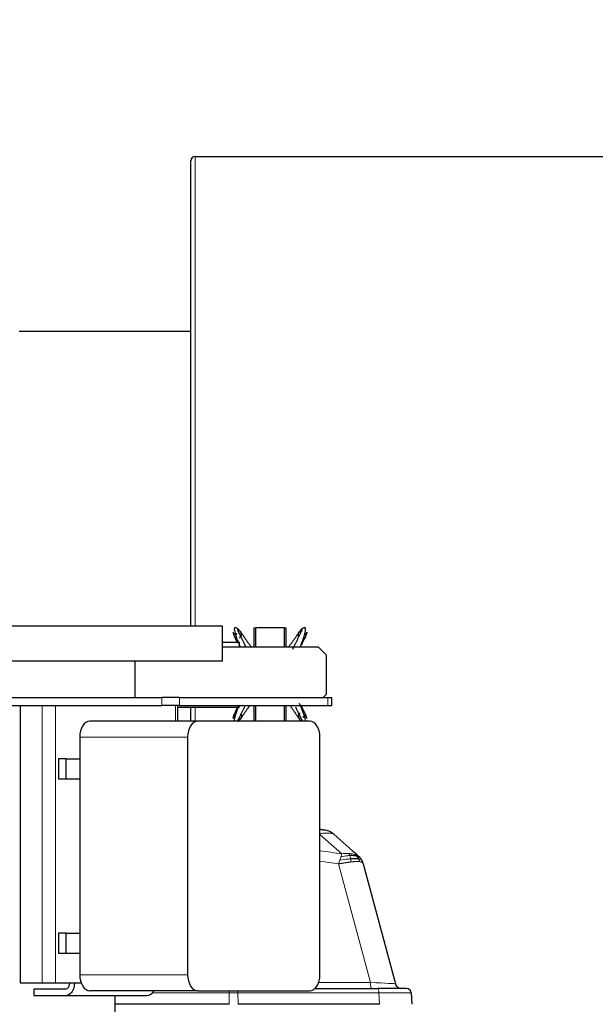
# Model space of a CAD drawing. Header units: inches. Extents: x 0 to 20790, y -12 to 14700.
# Tile 336 of 441: x 10627 to 10990, y 12181 to 12803. Entities that reach past the tile are written whole.
import ezdxf

# ---------------------------------------------------------------- set-up
doc = ezdxf.new("R2010")
doc.units = ezdxf.units.IN
doc.layers.add('1', color=7, linetype='Continuous', true_color=0xffffff)
doc.layers.add('254', color=7, linetype='Continuous', true_color=0xffffff)
doc.styles.add('latin_extended', font='simplex.shx')
doc.dimstyles.get("Standard").update_dxf_attribs({"dimtxt": 0.18, "dimasz": 0.18, "dimexe": 0.18, "dimexo": 0.0625, "dimgap": 0.09, "dimtad": 0, "dimtih": 1, "dimtoh": 1, "dimdec": 4, "dimzin": 0, "dimdsep": 46, "dimtxsty": 'Standard', "dimcen": 0.09, "dimadec": 0, "dimazin": 0, "dimtfac": 1, "dimtdec": 4, "dimtofl": 0, "dimtmove": 0, "dimatfit": 3, "dimfxl": 1, "dimtolj": 1, "dimtzin": 0, "dimarcsym": 0})

# ---------------------------------------------------------------- blocks, each defined once
blk = doc.blocks.new('_U0')
at = {"layer": '254', "color": 3, "linetype": 'Continuous', "lineweight": 13, "transparency": 16777216}
for p, q in [((8993.8, 11800.44), (8993.8, 13273.44)), ((11436.85, 10385.83), (11436.85, 13273.44)), ((9116.3, 13238.44), (11314.35, 13238.44))]:
    blk.add_line(p, q, dxfattribs=at)
at = {"layer": '254', "color": 3, "transparency": 16777216}
for points in [[(9116.3, 13258.86), (9116.3, 13218.02), (8993.8, 13238.44)], [(11314.35, 13218.02), (11314.35, 13258.86), (11436.85, 13238.44)]]:
    blk.add_solid(points, dxfattribs=at)
at = {"layer": 'Defpoints', "color": 0, "transparency": 16777216}
for p in [(11436.85, 13238.44), (8993.8, 11765.44), (11436.85, 10350.83)]:
    blk.add_point(p, dxfattribs=at)
at = {"layer": '254', "color": 2, "lineweight": 13, "transparency": 16777216, "insert": (9999.49, 13422.19), "char_height": 122.5, "attachment_point": 1, "style": 'latin_extended'}
blk.add_mtext('\\A1;2443', dxfattribs=at)
blk = doc.blocks.new('_U2')
at = {"layer": '254', "color": 3, "linetype": 'Continuous', "lineweight": 13, "transparency": 16777216}
for p, q in [((10959.8, 12716.44), (12182.48, 12716.44)), ((12147.48, 12593.94), (12147.48, 9263.44)), ((10792.95, 9140.94), (12182.48, 9140.94))]:
    blk.add_line(p, q, dxfattribs=at)
at = {"layer": '254', "color": 3, "transparency": 16777216}
for points in [[(12167.89, 12593.94), (12127.06, 12593.94), (12147.48, 12716.44)], [(12127.06, 9263.44), (12167.89, 9263.44), (12147.48, 9140.94)]]:
    blk.add_solid(points, dxfattribs=at)
at = {"layer": 'Defpoints', "color": 0, "transparency": 16777216}
for p in [(10924.8, 12716.44), (10757.95, 9140.94), (12147.48, 9140.94)]:
    blk.add_point(p, dxfattribs=at)
at = {"layer": '254', "color": 2, "lineweight": 13, "transparency": 16777216, "insert": (11963.73, 10510.2), "char_height": 122.5, "attachment_point": 1, "rotation": 90, "style": 'latin_extended'}
blk.add_mtext('\\A1;3575', dxfattribs=at)

msp = doc.modelspace()

# ---------------------------------------------------------------- linework, layer by layer
at = {"layer": '1', "color": 2, "linetype": 'Continuous', "lineweight": 25}
for p, q in [((10734.798, 12419.937), (10734.798, 12713.642)), ((10737.598, 12716.442), (11111.998, 12716.442)), ((10734.802, 12605.942), (10626.298, 12605.942)), ((10754.798, 12419.941), (10504.798, 12419.941)), ((10754.798, 12397.941), (10754.798, 12419.941)), ((10774.798, 12418.942), (10775.757, 12418.942)), ((10774.798, 12406.94), (10774.798, 12418.942)), ((10775.757, 12419.142), (10793.757, 12419.142)), ((10775.757, 12406.94), (10775.757, 12419.142)), ((10793.757, 12419.142), (10793.757, 12406.94)), ((10793.757, 12418.942), (10794.798, 12418.942)), ((10794.798, 12418.942), (10794.798, 12406.94)), ((10754.796, 12409.942), (10765.298, 12409.942)), ((10765.298, 12409.942), (10765.298, 12406.94)), ((10754.796, 12406.94), (10815.298, 12406.94)), ((10815.298, 12406.94), (10820.298, 12401.94)), ((10754.798, 12397.941), (10504.798, 12397.941)), ((10699.648, 12374.941), (10699.648, 12397.941)), ((10820.298, 12401.94), (10820.298, 12376.944)), ((10559.033, 12374.942), (10716.506, 12374.942)), ((10727.733, 12374.942), (10716.506, 12374.942)), ((10727.733, 12374.942), (10821.427, 12374.942)), ((10820.298, 12376.944), (10818.296, 12374.942)), ((10821.427, 12374.942), (10823.767, 12374.942)), ((10823.767, 12369.942), (10823.767, 12374.942)), ((10559.033, 12369.942), (10716.506, 12369.942)), ((10627.085, 12369.942), (10627.085, 12194.942)), ((10727.733, 12369.942), (10716.506, 12369.942)), ((10726.578, 12368.942), (10765.298, 12368.942)), ((10726.579, 12359.939), (10726.579, 12369.942)), ((10727.733, 12369.942), (10821.427, 12369.942)), ((10734.798, 12359.935), (10734.798, 12368.934)), ((10765.298, 12369.942), (10765.298, 12368.942)), ((10774.798, 12359.941), (10774.798, 12369.942)), ((10775.757, 12359.941), (10775.757, 12369.942)), ((10793.757, 12369.942), (10793.757, 12359.941)), ((10794.798, 12369.941), (10794.798, 12359.941)), ((10821.427, 12369.942), (10823.767, 12369.942)), ((10739.227, 12359.941), (10671.049, 12359.941)), ((10809.933, 12359.941), (10739.227, 12359.941)), ((10664.621, 12349.941), (10664.621, 12199.941)), ((10732.799, 12349.941), (10732.799, 12199.941)), ((10816.361, 12199.941), (10816.361, 12349.941)), ((10656.138, 12336.291), (10651.158, 12336.291)), ((10651.158, 12336.291), (10651.158, 12323.591)), ((10656.138, 12336.291), (10664.622, 12336.291)), ((10656.138, 12323.591), (10656.138, 12336.291)), ((10651.158, 12323.591), (10656.138, 12323.591)), ((10656.138, 12323.591), (10664.622, 12323.591)), ((10843.744, 12269.984), (10864.023, 12194.301)), ((10651.158, 12226.291), (10651.158, 12213.591)), ((10656.138, 12226.291), (10651.158, 12226.291)), ((10656.138, 12226.291), (10664.622, 12226.291)), ((10656.138, 12213.591), (10656.138, 12226.291)), ((10651.158, 12213.591), (10656.138, 12213.591)), ((10656.138, 12213.591), (10664.622, 12213.591)), ((10627.085, 12194.942), (10640.873, 12194.942)), ((10635.729, 12190.941), (10635.729, 12186.941)), ((10655.411, 12190.941), (10635.729, 12190.941)), ((10640.873, 12194.942), (10649.326, 12194.942)), ((10649.326, 12194.942), (10661.539, 12194.942)), ((10661.54, 12194.942), (10661.539, 12194.942)), ((10661.54, 12194.942), (10665.482, 12194.942)), ((10813.208, 12191.336), (10852.802, 12191.336)), ((10870.971, 12191.336), (10852.802, 12191.336)), ((10635.729, 12186.941), (10655.411, 12186.941)), ((10655.411, 12186.941), (10706.834, 12186.941)), ((10739.227, 12189.941), (10671.049, 12189.941)), ((10686.948, 12119.941), (10686.948, 12186.941)), ((10739.227, 12189.941), (10809.933, 12189.941)), ((10873.967, 12188.493), (10874.342, 12181.336)), ((10759.063, 12181.336), (10686.945, 12181.336)), ((10853.902, 12181.336), (10764.645, 12181.336))]:
    msp.add_line(p, q, dxfattribs=at)
at = {"layer": '1', "color": 110, "linetype": 'Continuous', "lineweight": 13}
for p, q in [((10737.598, 12716.442), (10737.598, 12419.929)), ((10716.506, 12374.942), (10716.506, 12369.942)), ((10727.733, 12374.942), (10727.733, 12369.942)), ((10821.427, 12374.942), (10821.427, 12369.942)), ((10640.873, 12369.942), (10640.873, 12194.942)), ((10649.326, 12369.942), (10649.326, 12194.942)), ((10725.175, 12369.942), (10725.175, 12359.939)), ((10737.598, 12368.929), (10737.598, 12359.929)), ((10732.799, 12349.941), (10664.621, 12349.941)), ((10848.209, 12195.127), (10828.154, 12269.974)), ((10732.799, 12199.941), (10664.621, 12199.941)), ((10815.566, 12195.127), (10848.209, 12195.127)), ((10759.01, 12188.493), (10710.461, 12188.493)), ((10759.063, 12181.336), (10759.01, 12188.493)), ((10853.527, 12188.493), (10764.592, 12188.493)), ((10764.592, 12188.493), (10764.645, 12181.336)), ((10853.902, 12181.336), (10853.527, 12188.493))]:
    msp.add_line(p, q, dxfattribs=at)
at = {"layer": '1', "color": 2, "linetype": 'Continuous', "lineweight": 25}
for centre, radius, start, end in [((10737.598, 12713.642), 2.8, 90, 180), ((10818.466, 12281.226), 10, 48.475565, 82.020268), ((10867.887, 12195.336), 4, 195, 270), ((10870.971, 12188.336), 3, 3, 90)]:
    msp.add_arc(centre, radius, start, end, dxfattribs=at)
for centre, major_axis, ratio, start_param, end_param in [((10671.049, 12349.941), (0, 10), 0.6427876, 0, 1.5707963), ((10739.227, 12349.941), (0, 10), 0.6427876, 0, 1.5707963), ((10809.933, 12349.941), (0, 10), 0.6427876, 4.712389, 6.2831853), ((10671.049, 12199.941), (0, 10), 0.6427876, 1.5707963, 3.1415927), ((10739.227, 12199.941), (0, 10), 0.6427876, 1.5707963, 3.1415927), ((10809.933, 12199.941), (0, 10), 0.6427876, 3.1415927, 4.712389), ((10655.411, 12194.942), (0, -8.001), 0.7660444, 0, 1.5707963), ((10655.411, 12194.942), (0, 4.001), 0.7660444, 3.1415927, 4.712389), ((10706.834, 12194.942), (0, -8.001), 0.7660444, 0, 0.8955993)]:
    msp.add_ellipse(centre, major_axis=major_axis, ratio=ratio, start_param=start_param, end_param=end_param, dxfattribs=at)
at = {"layer": '1', "color": 110, "linetype": 'Continuous', "lineweight": 13}
for centre, major_axis, ratio, start_param, end_param in [((10843.041, 12195.336), (-20.983, 1.035), 0.00224, 3.1423129, 4.4636253), ((10849.175, 12195.336), (0, 4), 0.2419219, 1.6231562, 3.1415927), ((10852.802, 12188.336), (0, 3), 0.2419219, 4.7647489, 6.2831853), ((10758.906, 12188.336), (0, 3), 0.0348995, 4.7647489, 5.2766517), ((10758.06, 12188.336), (27.001, 0.022), 0.0057899, 1.3264408, 1.5355922), ((10763.867, 12188.336), (0, 3), 0.2419219, 4.7647489, 5.2766517), ((10846.938, 12188.336), (27.029, 0.157), 0.0045296, 0.000211, 1.3245207)]:
    msp.add_ellipse(centre, major_axis=major_axis, ratio=ratio, start_param=start_param, end_param=end_param, dxfattribs=at)
at = {"layer": '1', "color": 2, "linetype": 'Continuous', "lineweight": 25}
for points, degree, knots in [([(10762.661, 12414.505), (10762.398, 12414.813), (10761.907, 12415.4), (10761.507, 12415.951), (10761.384, 12416.202), (10761.395, 12416.275), (10761.462, 12416.102), (10761.543, 12415.823), (10761.61, 12415.537), (10761.693, 12415.207), (10761.826, 12414.73), (10762.124, 12413.849), (10762.698, 12412.517), (10763.363, 12411.122), (10763.782, 12410.263), (10763.934, 12409.954)], 3, [0, 0, 0, 0, 0.1322751, 0.2645503, 0.3306878, 0.3968254, 0.462963, 0.4960317, 0.5291005, 0.5621693, 0.5952381, 0.6613757, 0.7936508, 0.9259259, 1, 1, 1, 1]), ([(10765.812, 12416.861), (10765.356, 12417.402), (10764.659, 12418.106), (10763.7, 12418.789), (10762.981, 12419.088), (10762.415, 12418.992), (10762.198, 12418.364), (10762.312, 12417.183), (10763.186, 12413.434), (10764.709, 12409.696), (10766.048, 12406.676)], 3, [0, 0, 0, 0, 0.1052975, 0.1668692, 0.2335825, 0.3053577, 0.3825994, 0.4666559, 0.5588254, 1, 1, 1, 1]), ([(10763.896, 12415.107), (10763.878, 12415.128), (10763.756, 12415.27), (10763.644, 12415.336), (10763.515, 12415.155), (10763.45, 12414.743), (10763.42, 12414.486)], 3, [0, 0, 0, 0, 0.0370006, 0.2628933, 0.4797994, 1, 1, 1, 1]), ([(10769.554, 12407.003), (10769.362, 12407.388), (10768.904, 12408.315), (10768.19, 12409.778), (10767.41, 12411.383), (10766.642, 12412.974), (10765.897, 12414.533), (10765.296, 12415.768), (10764.898, 12416.535), (10764.684, 12416.933), (10764.542, 12417.205), (10764.436, 12417.445), (10764.383, 12417.699), (10764.455, 12417.883), (10764.736, 12417.847), (10765.159, 12417.613), (10765.741, 12417.033), (10766.212, 12416.376), (10766.442, 12416.023)], 3, [0, 0, 0, 0, 0.0661406, 0.1595265, 0.2529125, 0.3462984, 0.4396844, 0.5330703, 0.5797633, 0.6031098, 0.6264562, 0.6498027, 0.6731492, 0.7198422, 0.7665351, 0.8132281, 0.9066141, 1, 1, 1, 1]), ([(10766.442, 12416.023), (10766.347, 12416.198), (10766.151, 12416.509), (10765.914, 12416.793), (10765.642, 12417.043), (10765.313, 12417.266), (10765.02, 12417.43), (10764.867, 12417.502), (10764.708, 12417.561), (10764.545, 12417.607), (10764.41, 12417.633)], 5, [0, 0, 0, 0, 0, 0, 0.3727401, 0.6847556, 0.6847556, 0.6847556, 0.7419062, 1, 1, 1, 1, 1, 1]), ([(10765.637, 12412.906), (10765.649, 12412.909), (10765.661, 12412.912), (10765.672, 12412.915), (10765.704, 12412.924), (10765.807, 12412.956), (10765.968, 12413.02), (10766.253, 12413.183), (10766.514, 12413.452), (10766.675, 12413.765), (10766.754, 12414.026), (10766.807, 12414.327), (10766.833, 12414.631), (10766.812, 12415), (10766.732, 12415.36), (10766.601, 12415.704), (10766.49, 12415.933), (10766.442, 12416.023)], 5, [0, 0, 0, 0, 0, 0, 0.0162322, 0.0162322, 0.0162322, 0.0443988, 0.1444077, 0.2489649, 0.454366, 0.5081161, 0.5081161, 0.5081161, 0.659071, 0.8629763, 1, 1, 1, 1, 1, 1]), ([(10766.442, 12416.023), (10766.774, 12415.579), (10767.423, 12414.635), (10768.402, 12413.171), (10769.394, 12411.71), (10770.417, 12410.261), (10771.488, 12408.819), (10772.334, 12407.719), (10772.818, 12407.101), (10772.915, 12406.977)], 3, [0, 0, 0, 0, 0.160016, 0.320032, 0.480048, 0.640064, 0.80008, 0.960096, 1, 1, 1, 1]), ([(10803.073, 12416.023), (10802.74, 12415.579), (10802.091, 12414.635), (10801.113, 12413.171), (10800.121, 12411.71), (10799.098, 12410.261), (10798.027, 12408.819), (10797.181, 12407.719), (10796.697, 12407.101), (10796.6, 12406.977)], 3, [0, 0, 0, 0, 0.160016, 0.320032, 0.480048, 0.640064, 0.80008, 0.960096, 1, 1, 1, 1]), ([(10799.163, 12405.413), (10799.628, 12406.332), (10800.355, 12407.79), (10801.325, 12409.778), (10802.105, 12411.383), (10802.873, 12412.974), (10803.618, 12414.533), (10804.219, 12415.768), (10804.617, 12416.535), (10804.831, 12416.933), (10804.973, 12417.205), (10805.079, 12417.445), (10805.131, 12417.699), (10805.06, 12417.883), (10804.779, 12417.847), (10804.356, 12417.613), (10803.774, 12417.033), (10803.303, 12416.376), (10803.073, 12416.023)], 3, [0, 0, 0, 0, 0.1438723, 0.229485, 0.3150978, 0.4007106, 0.4863234, 0.5719361, 0.6147425, 0.6361457, 0.6575489, 0.6789521, 0.7003553, 0.7431617, 0.7859681, 0.8287745, 0.9143872, 1, 1, 1, 1]), ([(10803.083, 12413.406), (10803.081, 12413.409), (10803.078, 12413.412), (10803.076, 12413.415), (10802.984, 12413.53), (10802.885, 12413.689), (10802.811, 12413.859), (10802.759, 12414.036), (10802.708, 12414.327), (10802.689, 12414.55), (10802.691, 12414.734), (10802.709, 12414.917), (10802.757, 12415.177), (10802.818, 12415.423), (10802.875, 12415.598), (10802.945, 12415.768), (10803.025, 12415.933), (10803.073, 12416.023)], 5, [0, 0, 0, 0, 0, 0, 0.0068692, 0.0068692, 0.0068692, 0.2655639, 0.3379128, 0.3379128, 0.3379128, 0.5411016, 0.6689564, 0.6689564, 0.6689564, 0.8155629, 1, 1, 1, 1, 1, 1]), ([(10803.073, 12416.023), (10803.168, 12416.198), (10803.364, 12416.509), (10803.601, 12416.793), (10803.873, 12417.043), (10804.202, 12417.266), (10804.428, 12417.393), (10804.509, 12417.434), (10804.593, 12417.472), (10804.677, 12417.507), (10804.735, 12417.528)], 5, [0, 0, 0, 0, 0, 0, 0.4354941, 0.80004, 0.80004, 0.80004, 0.8668123, 1, 1, 1, 1, 1, 1]), ([(10803.897, 12406.772), (10804.669, 12408.637), (10805.848, 12411.776), (10807.081, 12415.586), (10807.37, 12417.699), (10807.311, 12418.574), (10807.033, 12418.947), (10806.596, 12419.095), (10805.818, 12418.859), (10804.74, 12418.041), (10804.05, 12417.296), (10803.703, 12416.861)], 3, [0, 0, 0, 0, 0.2807557, 0.4717102, 0.5623768, 0.6496564, 0.6929501, 0.7363566, 0.8235644, 0.9119521, 1, 1, 1, 1]), ([(10806.854, 12414.505), (10807.117, 12414.813), (10807.608, 12415.4), (10808.008, 12415.951), (10808.13, 12416.202), (10808.12, 12416.275), (10808.052, 12416.102), (10807.972, 12415.823), (10807.904, 12415.537), (10807.822, 12415.207), (10807.689, 12414.73), (10807.391, 12413.849), (10806.817, 12412.517), (10806.037, 12410.882), (10805.298, 12409.378), (10804.824, 12408.42), (10804.623, 12408.017)], 3, [0, 0, 0, 0, 0.1146033, 0.2292067, 0.2865083, 0.34381, 0.4011117, 0.4297625, 0.4584133, 0.4870641, 0.515715, 0.5730166, 0.68762, 0.8022233, 0.9168266, 1, 1, 1, 1]), ([(10807.261, 12359.889), (10807.249, 12360.119), (10807.159, 12360.831), (10806.329, 12364.39), (10804.806, 12368.129), (10803.467, 12371.148)], 3, [0, 0, 0, 0, 0.0902087, 0.2474336, 1, 1, 1, 1]), ([(10762.661, 12363.32), (10762.398, 12363.011), (10761.907, 12362.424), (10761.507, 12361.873), (10761.384, 12361.622), (10761.395, 12361.549), (10761.462, 12361.722), (10761.543, 12362.001), (10761.61, 12362.287), (10761.693, 12362.618), (10761.826, 12363.094), (10762.124, 12363.976), (10762.698, 12365.308), (10763.478, 12366.942), (10764.217, 12368.447), (10764.691, 12369.404), (10764.891, 12369.808)], 3, [0, 0, 0, 0, 0.1146033, 0.2292067, 0.2865083, 0.34381, 0.4011117, 0.4297625, 0.4584133, 0.4870641, 0.515715, 0.5730166, 0.68762, 0.8022233, 0.9168266, 1, 1, 1, 1]), ([(10764.891, 12369.244), (10764.398, 12367.979), (10763.468, 12365.434), (10762.433, 12362.238), (10762.196, 12360.503), (10762.183, 12359.988), (10762.183, 12359.895)], 3, [0, 0, 0, 0, 0.3856056, 0.7730115, 0.9569548, 1, 1, 1, 1]), ([(10768.685, 12369.06), (10768.52, 12368.722), (10768.092, 12367.846), (10767.41, 12366.441), (10766.642, 12364.85), (10765.897, 12363.291), (10765.296, 12362.056), (10764.898, 12361.289), (10764.684, 12360.891), (10764.542, 12360.619), (10764.436, 12360.38), (10764.383, 12360.125), (10764.455, 12359.941), (10764.736, 12359.978), (10765.159, 12360.211), (10765.741, 12360.791), (10766.212, 12361.448), (10766.442, 12361.802)], 3, [0, 0, 0, 0, 0.0649351, 0.1688312, 0.2727273, 0.3766234, 0.4805195, 0.5324675, 0.5584416, 0.5844156, 0.6103896, 0.6363636, 0.6883117, 0.7402597, 0.7922078, 0.8961039, 1, 1, 1, 1]), ([(10766.442, 12361.802), (10766.774, 12362.245), (10767.423, 12363.189), (10768.402, 12364.654), (10769.394, 12366.115), (10770.417, 12367.563), (10771.35, 12368.819), (10771.95, 12369.605), (10772.182, 12369.905)], 3, [0, 0, 0, 0, 0.1781698, 0.3563395, 0.5345093, 0.712679, 0.8908488, 1, 1, 1, 1]), ([(10803.073, 12361.802), (10802.74, 12362.245), (10802.091, 12363.189), (10801.113, 12364.654), (10800.121, 12366.115), (10799.098, 12367.563), (10798.165, 12368.819), (10797.565, 12369.605), (10797.333, 12369.905)], 3, [0, 0, 0, 0, 0.1781698, 0.3563395, 0.5345093, 0.712679, 0.8908488, 1, 1, 1, 1]), ([(10800.83, 12369.06), (10800.995, 12368.722), (10801.422, 12367.846), (10802.105, 12366.441), (10802.873, 12364.85), (10803.618, 12363.291), (10804.219, 12362.056), (10804.617, 12361.289), (10804.831, 12360.891), (10804.973, 12360.619), (10805.079, 12360.38), (10805.131, 12360.125), (10805.06, 12359.941), (10804.779, 12359.978), (10804.356, 12360.211), (10803.774, 12360.791), (10803.303, 12361.448), (10803.073, 12361.802)], 3, [0, 0, 0, 0, 0.0649351, 0.1688312, 0.2727273, 0.3766234, 0.4805195, 0.5324675, 0.5584416, 0.5844156, 0.6103896, 0.6363636, 0.6883117, 0.7402597, 0.7922078, 0.8961039, 1, 1, 1, 1]), ([(10803.878, 12364.918), (10803.866, 12364.915), (10803.854, 12364.912), (10803.843, 12364.909), (10803.811, 12364.9), (10803.708, 12364.868), (10803.547, 12364.805), (10803.262, 12364.642), (10803.001, 12364.372), (10802.84, 12364.06), (10802.761, 12363.798), (10802.708, 12363.497), (10802.682, 12363.193), (10802.703, 12362.825), (10802.783, 12362.464), (10802.913, 12362.12), (10803.025, 12361.892), (10803.073, 12361.802)], 5, [0, 0, 0, 0, 0, 0, 0.0162322, 0.0162322, 0.0162322, 0.0443988, 0.1444077, 0.2489649, 0.454366, 0.5081161, 0.5081161, 0.5081161, 0.659071, 0.8629763, 1, 1, 1, 1, 1, 1]), ([(10806.854, 12363.32), (10807.117, 12363.011), (10807.608, 12362.424), (10808.008, 12361.873), (10808.13, 12361.622), (10808.12, 12361.549), (10808.052, 12361.722), (10807.972, 12362.001), (10807.904, 12362.287), (10807.822, 12362.618), (10807.689, 12363.094), (10807.391, 12363.976), (10806.817, 12365.308), (10806.037, 12366.942), (10805.257, 12368.531), (10804.74, 12369.573), (10804.497, 12370.061)], 3, [0, 0, 0, 0, 0.112638, 0.225276, 0.281595, 0.3379139, 0.3942329, 0.4223924, 0.4505519, 0.4787114, 0.5068709, 0.5631899, 0.6758279, 0.7884659, 0.9011039, 1, 1, 1, 1]), ([(10766.442, 12361.802), (10766.347, 12361.626), (10766.151, 12361.316), (10765.914, 12361.032), (10765.642, 12360.782), (10765.313, 12360.558), (10765.02, 12360.394), (10764.867, 12360.323), (10764.708, 12360.263), (10764.545, 12360.218), (10764.41, 12360.191)], 5, [0, 0, 0, 0, 0, 0, 0.3727401, 0.6847556, 0.6847556, 0.6847556, 0.7419062, 1, 1, 1, 1, 1, 1]), ([(10766.432, 12364.418), (10766.434, 12364.415), (10766.436, 12364.412), (10766.439, 12364.409), (10766.531, 12364.295), (10766.63, 12364.135), (10766.704, 12363.966), (10766.756, 12363.789), (10766.807, 12363.497), (10766.826, 12363.274), (10766.824, 12363.091), (10766.806, 12362.908), (10766.758, 12362.648), (10766.697, 12362.401), (10766.64, 12362.227), (10766.57, 12362.057), (10766.49, 12361.892), (10766.442, 12361.802)], 5, [0, 0, 0, 0, 0, 0, 0.0068692, 0.0068692, 0.0068692, 0.2655639, 0.3379128, 0.3379128, 0.3379128, 0.5411016, 0.6689564, 0.6689564, 0.6689564, 0.8155629, 1, 1, 1, 1, 1, 1]), ([(10803.073, 12361.802), (10803.168, 12361.626), (10803.364, 12361.316), (10803.601, 12361.032), (10803.873, 12360.782), (10804.202, 12360.558), (10804.495, 12360.394), (10804.648, 12360.323), (10804.807, 12360.263), (10804.97, 12360.218), (10805.105, 12360.191)], 5, [0, 0, 0, 0, 0, 0, 0.3727401, 0.6847556, 0.6847556, 0.6847556, 0.7419062, 1, 1, 1, 1, 1, 1]), ([(10805.619, 12362.717), (10805.637, 12362.696), (10805.759, 12362.555), (10805.871, 12362.488), (10806, 12362.67), (10806.065, 12363.082), (10806.095, 12363.339)], 3, [0, 0, 0, 0, 0.0370006, 0.2628933, 0.4797994, 1, 1, 1, 1]), ([(10819.854, 12291.13), (10819.853, 12291.13), (10819.846, 12291.131), (10819.815, 12291.135), (10819.791, 12291.138), (10819.726, 12291.148), (10819.685, 12291.153), (10819.585, 12291.167), (10819.526, 12291.176), (10819.441, 12291.187), (10819.423, 12291.19), (10819.387, 12291.195), (10819.33, 12291.203), (10819.269, 12291.211), (10819.142, 12291.229), (10818.956, 12291.255), (10818.738, 12291.286), (10818.593, 12291.306), (10818.564, 12291.31), (10818.504, 12291.318), (10818.473, 12291.323), (10818.381, 12291.336), (10818.317, 12291.345), (10818.124, 12291.371), (10817.99, 12291.39), (10817.713, 12291.429), (10817.569, 12291.449), (10817.274, 12291.49), (10817.122, 12291.511), (10816.927, 12291.538), (10816.888, 12291.544), (10816.809, 12291.555), (10816.769, 12291.56), (10816.65, 12291.577), (10816.569, 12291.588), (10816.454, 12291.604), (10816.418, 12291.609), (10816.383, 12291.614)], 3, [0, 0, 0, 0, 0.0766427, 0.0766427, 0.1589548, 0.1589548, 0.241267, 0.241267, 0.3235792, 0.3235792, 0.3441572, 0.3441572, 0.3647352, 0.4058913, 0.4058913, 0.4882035, 0.5705157, 0.5705157, 0.5910937, 0.5910937, 0.6116718, 0.6116718, 0.6528278, 0.6528278, 0.73514, 0.73514, 0.8174522, 0.8174522, 0.8997644, 0.8997644, 0.9203424, 0.9203424, 0.9409204, 0.9409204, 0.9820765, 0.9820765, 1, 1, 1, 1]), ([(10839.635, 12274.793), (10839.489, 12274.832), (10839.337, 12274.869), (10838.711, 12275.005), (10838.195, 12275.083), (10837.084, 12275.186), (10836.488, 12275.212), (10835.652, 12275.209), (10835.439, 12275.206), (10835.223, 12275.199)], 3, [0, 0, 0, 0, 0.125, 0.125, 0.5, 0.5, 0.875, 0.875, 1, 1, 1, 1]), ([(10840.751, 12273.051), (10840.595, 12273.078), (10840.433, 12273.102), (10839.755, 12273.185), (10839.183, 12273.22), (10837.923, 12273.238), (10837.236, 12273.222), (10836.256, 12273.17), (10836.006, 12273.154), (10835.75, 12273.137)], 3, [0, 0, 0, 0, 0.125, 0.125, 0.5, 0.5, 0.875, 0.875, 1, 1, 1, 1]), ([(10842.053, 12273.439), (10841.956, 12273.566), (10841.856, 12273.692), (10841.597, 12274.001), (10841.433, 12274.183), (10841.088, 12274.539), (10840.906, 12274.713), (10840.714, 12274.883)], 3, [0, 0, 0, 0, 0.25, 0.25, 0.625, 0.625, 1, 1, 1, 1]), ([(10843.053, 12271.821), (10843.018, 12271.892), (10842.981, 12271.963), (10842.834, 12272.245), (10842.716, 12272.451), (10842.467, 12272.855), (10842.335, 12273.053), (10842.148, 12273.311), (10842.101, 12273.375), (10842.053, 12273.439)], 3, [0, 0, 0, 0, 0.125, 0.125, 0.5, 0.5, 0.875, 0.875, 1, 1, 1, 1]), ([(10843.744, 12269.984), (10843.678, 12270.23), (10843.604, 12270.47), (10843.441, 12270.936), (10843.352, 12271.163), (10843.191, 12271.532), (10843.123, 12271.678), (10843.053, 12271.821)], 3, [0, 0, 0, 0, 0.375, 0.375, 0.75, 0.75, 1, 1, 1, 1])]:
    msp.add_open_spline(points, degree=degree, knots=knots, dxfattribs=at)
at = {"layer": '1', "color": 110, "linetype": 'Continuous', "lineweight": 13}
for points in [[(10830.168, 12276.26), (10825.561, 12280.322), (10820.959, 12284.38), (10816.361, 12288.435)], [(10816.366, 12278.207), (10820.968, 12277.571), (10825.569, 12276.922), (10830.168, 12276.26)], [(10828.154, 12269.974), (10824.225, 12270.535), (10820.296, 12271.087), (10816.365, 12271.629)]]:
    msp.add_open_spline(points, degree=3, dxfattribs=at)
for points, knots in [([(10825.096, 12288.713), (10825.047, 12288.756), (10824.988, 12288.797), (10824.849, 12288.875), (10824.769, 12288.912), (10824.499, 12289.016), (10824.277, 12289.077), (10823.98, 12289.135), (10823.946, 12289.141), (10823.877, 12289.154), (10823.842, 12289.16), (10823.735, 12289.177), (10823.662, 12289.188), (10823.433, 12289.22), (10823.11, 12289.258), (10822.748, 12289.286), (10822.463, 12289.303), (10822.317, 12289.311), (10822.165, 12289.317), (10822.063, 12289.321), (10822.011, 12289.323), (10821.542, 12289.338), (10821.094, 12289.342), (10820.377, 12289.334), (10820.131, 12289.329), (10819.751, 12289.318), (10819.622, 12289.314), (10819.362, 12289.304), (10819.23, 12289.299), (10818.563, 12289.269), (10818.008, 12289.237), (10817.095, 12289.174), (10816.749, 12289.147), (10816.396, 12289.118)], [0, 0, 0, 0, 0.0658566, 0.0658566, 0.1317133, 0.1317133, 0.2634265, 0.2634265, 0.2798907, 0.2798907, 0.2963548, 0.2963548, 0.3292832, 0.3292832, 0.3951398, 0.4609964, 0.4609964, 0.4939247, 0.5103889, 0.5103889, 0.526853, 0.526853, 0.6585663, 0.6585663, 0.7244229, 0.7244229, 0.7573512, 0.7573512, 0.7902796, 0.7902796, 0.9219928, 0.9219928, 1, 1, 1, 1]), ([(10828.154, 12269.974), (10828.297, 12270.371), (10828.434, 12270.766), (10828.695, 12271.548), (10828.819, 12271.934), (10828.937, 12272.313)], [0, 0, 0, 0, 0.5, 0.5, 1, 1, 1, 1]), ([(10828.937, 12272.313), (10829.062, 12272.688), (10829.181, 12273.057), (10829.405, 12273.772), (10829.51, 12274.119), (10829.608, 12274.453)], [0, 0, 0, 0, 0.5, 0.5, 1, 1, 1, 1]), ([(10835.75, 12273.137), (10835.24, 12273.101), (10834.71, 12273.055), (10832.528, 12272.838), (10830.749, 12272.598), (10828.937, 12272.313)], [0, 0, 0, 0, 0.25, 0.25, 1, 1, 1, 1]), ([(10829.608, 12274.453), (10829.715, 12274.784), (10829.815, 12275.101), (10830.001, 12275.705), (10830.088, 12275.992), (10830.168, 12276.26)], [0, 0, 0, 0, 0.5, 0.5, 1, 1, 1, 1]), ([(10835.223, 12275.199), (10834.792, 12275.186), (10834.347, 12275.161), (10832.528, 12275.009), (10831.074, 12274.784), (10829.608, 12274.453)], [0, 0, 0, 0, 0.25, 0.25, 1, 1, 1, 1]), ([(10834.774, 12276.522), (10834.404, 12276.547), (10834.027, 12276.563), (10832.497, 12276.579), (10831.308, 12276.485), (10830.168, 12276.26)], [0, 0, 0, 0, 0.25, 0.25, 1, 1, 1, 1]), ([(10838.653, 12275.826), (10838.522, 12275.866), (10838.387, 12275.906), (10837.828, 12276.059), (10837.369, 12276.166), (10836.388, 12276.347), (10835.866, 12276.422), (10835.143, 12276.493), (10834.96, 12276.509), (10834.774, 12276.522)], [0, 0, 0, 0, 0.125, 0.125, 0.5, 0.5, 0.875, 0.875, 1, 1, 1, 1]), ([(10835.223, 12275.199), (10835.175, 12275.349), (10835.127, 12275.491), (10835.013, 12275.819), (10834.949, 12275.993), (10834.843, 12276.294), (10834.8, 12276.42), (10834.774, 12276.522)], [0, 0, 0, 0, 0.25, 0.25, 0.625, 0.625, 1, 1, 1, 1]), ([(10835.75, 12273.137), (10835.733, 12273.227), (10835.715, 12273.318), (10835.64, 12273.682), (10835.577, 12273.954), (10835.442, 12274.479), (10835.369, 12274.732), (10835.272, 12275.047), (10835.247, 12275.124), (10835.223, 12275.199)], [0, 0, 0, 0, 0.125, 0.125, 0.5, 0.5, 0.875, 0.875, 1, 1, 1, 1]), ([(10835.98, 12271.175), (10835.974, 12271.376), (10835.96, 12271.599), (10835.914, 12272.078), (10835.883, 12272.334), (10835.815, 12272.775), (10835.785, 12272.955), (10835.75, 12273.137)], [0, 0, 0, 0, 0.375, 0.375, 0.75, 0.75, 1, 1, 1, 1]), ([(10839.635, 12274.793), (10839.537, 12274.917), (10839.44, 12275.033), (10839.205, 12275.298), (10839.071, 12275.436), (10838.835, 12275.665), (10838.732, 12275.757), (10838.653, 12275.826)], [0, 0, 0, 0, 0.25, 0.25, 0.625, 0.625, 1, 1, 1, 1]), ([(10840.714, 12274.883), (10840.501, 12275.072), (10840.036, 12275.328), (10839.156, 12275.663), (10838.914, 12275.746), (10838.653, 12275.826)], [0, 0, 0, 0, 0.75, 0.75, 1, 1, 1, 1]), ([(10842.053, 12273.439), (10841.732, 12273.861), (10841.192, 12274.237), (10840.198, 12274.627), (10839.927, 12274.715), (10839.635, 12274.793)], [0, 0, 0, 0, 0.75, 0.75, 1, 1, 1, 1]), ([(10840.751, 12273.051), (10840.71, 12273.129), (10840.669, 12273.206), (10840.5, 12273.516), (10840.364, 12273.748), (10840.079, 12274.192), (10839.931, 12274.405), (10839.733, 12274.668), (10839.684, 12274.731), (10839.635, 12274.793)], [0, 0, 0, 0, 0.125, 0.125, 0.5, 0.5, 0.875, 0.875, 1, 1, 1, 1]), ([(10843.053, 12271.821), (10842.83, 12272.273), (10842.347, 12272.619), (10841.342, 12272.932), (10841.061, 12272.998), (10840.751, 12273.051)], [0, 0, 0, 0, 0.75, 0.75, 1, 1, 1, 1]), ([(10841.463, 12271.401), (10841.404, 12271.563), (10841.335, 12271.749), (10841.174, 12272.151), (10841.081, 12272.368), (10840.906, 12272.743), (10840.831, 12272.897), (10840.751, 12273.051)], [0, 0, 0, 0, 0.375, 0.375, 0.75, 0.75, 1, 1, 1, 1]), ([(10835.98, 12271.175), (10835.966, 12271.174), (10835.939, 12271.17), (10835.896, 12271.165), (10835.853, 12271.16), (10835.809, 12271.154), (10835.765, 12271.148), (10835.72, 12271.143), (10835.674, 12271.137), (10835.627, 12271.131), (10835.58, 12271.125), (10835.531, 12271.118), (10835.483, 12271.112), (10835.433, 12271.105), (10835.382, 12271.099), (10835.331, 12271.092), (10835.279, 12271.085), (10835.226, 12271.078), (10835.173, 12271.071), (10835.119, 12271.063), (10835.064, 12271.056), (10835.008, 12271.048), (10834.951, 12271.04), (10834.893, 12271.032), (10834.835, 12271.024), (10834.776, 12271.016), (10834.716, 12271.007), (10834.656, 12270.999), (10834.594, 12270.99), (10834.532, 12270.981), (10834.468, 12270.972), (10834.404, 12270.963), (10834.34, 12270.954), (10834.274, 12270.944), (10834.207, 12270.935), (10834.14, 12270.925), (10834.072, 12270.915), (10834.003, 12270.905), (10833.933, 12270.894), (10833.862, 12270.884), (10833.79, 12270.873), (10833.718, 12270.863), (10833.644, 12270.852), (10833.57, 12270.841), (10833.495, 12270.829), (10833.418, 12270.818), (10833.341, 12270.806), (10833.264, 12270.794), (10833.185, 12270.783), (10833.105, 12270.77), (10833.024, 12270.758), (10832.943, 12270.746), (10832.86, 12270.733), (10832.777, 12270.72), (10832.693, 12270.707), (10832.608, 12270.694), (10832.521, 12270.681), (10832.434, 12270.667), (10832.346, 12270.654), (10832.257, 12270.64), (10832.167, 12270.626), (10832.077, 12270.611), (10831.985, 12270.597), (10831.892, 12270.582), (10831.798, 12270.568), (10831.704, 12270.553), (10831.608, 12270.537), (10831.511, 12270.522), (10831.414, 12270.507), (10831.315, 12270.491), (10831.216, 12270.475), (10831.115, 12270.459), (10831.013, 12270.443), (10830.911, 12270.426), (10830.808, 12270.409), (10830.703, 12270.393), (10830.598, 12270.376), (10830.491, 12270.358), (10830.384, 12270.341), (10830.275, 12270.323), (10830.166, 12270.306), (10830.056, 12270.288), (10829.944, 12270.269), (10829.832, 12270.251), (10829.718, 12270.232), (10829.604, 12270.214), (10829.489, 12270.195), (10829.372, 12270.176), (10829.255, 12270.156), (10829.137, 12270.137), (10829.017, 12270.117), (10828.897, 12270.097), (10828.775, 12270.077), (10828.653, 12270.057), (10828.53, 12270.036), (10828.405, 12270.016), (10828.28, 12269.995), (10828.196, 12269.981), (10828.154, 12269.974)], [0, 0, 0, 0, 0.0060657, 0.012223, 0.0184718, 0.0248123, 0.0312443, 0.0377679, 0.0443831, 0.0510899, 0.0578883, 0.0647782, 0.0717598, 0.0788329, 0.0859977, 0.093254, 0.1006019, 0.1080414, 0.1155725, 0.1231952, 0.1309095, 0.1387154, 0.1466129, 0.1546019, 0.1626826, 0.1708549, 0.1791188, 0.1874742, 0.1959213, 0.20446, 0.2130903, 0.2218121, 0.2306256, 0.2395307, 0.2485274, 0.2576156, 0.2667955, 0.276067, 0.2854301, 0.2948848, 0.3044311, 0.314069, 0.3237985, 0.3336196, 0.3435324, 0.3535367, 0.3636326, 0.3738202, 0.3840993, 0.3944701, 0.4049324, 0.4154864, 0.426132, 0.4368691, 0.4476979, 0.4586183, 0.4696303, 0.480734, 0.4919292, 0.503216, 0.5145945, 0.5260645, 0.5376262, 0.5492795, 0.5610244, 0.5728609, 0.584789, 0.5968087, 0.60892, 0.621123, 0.6334175, 0.6458037, 0.6582815, 0.6708509, 0.6835119, 0.6962645, 0.7091087, 0.7220445, 0.735072, 0.748191, 0.7614017, 0.774704, 0.7880979, 0.8015834, 0.8151605, 0.8288293, 0.8425896, 0.8564416, 0.8703852, 0.8844204, 0.8985472, 0.9127656, 0.9270756, 0.9414773, 0.9559705, 0.9705554, 0.9852319, 1, 1, 1, 1]), ([(10841.463, 12271.401), (10841.452, 12271.402), (10841.43, 12271.405), (10841.397, 12271.409), (10841.364, 12271.413), (10841.331, 12271.417), (10841.297, 12271.42), (10841.263, 12271.424), (10841.228, 12271.427), (10841.194, 12271.431), (10841.159, 12271.434), (10841.123, 12271.437), (10841.087, 12271.44), (10841.051, 12271.443), (10841.015, 12271.446), (10840.978, 12271.448), (10840.941, 12271.451), (10840.904, 12271.454), (10840.866, 12271.456), (10840.828, 12271.458), (10840.79, 12271.46), (10840.751, 12271.462), (10840.712, 12271.464), (10840.673, 12271.466), (10840.633, 12271.468), (10840.593, 12271.469), (10840.553, 12271.471), (10840.512, 12271.472), (10840.471, 12271.473), (10840.43, 12271.475), (10840.388, 12271.476), (10840.346, 12271.476), (10840.304, 12271.477), (10840.261, 12271.478), (10840.218, 12271.478), (10840.175, 12271.479), (10840.131, 12271.479), (10840.087, 12271.479), (10840.042, 12271.479), (10839.997, 12271.479), (10839.952, 12271.479), (10839.907, 12271.479), (10839.861, 12271.478), (10839.814, 12271.478), (10839.768, 12271.477), (10839.721, 12271.476), (10839.673, 12271.476), (10839.626, 12271.475), (10839.577, 12271.473), (10839.529, 12271.472), (10839.48, 12271.471), (10839.431, 12271.469), (10839.381, 12271.468), (10839.331, 12271.466), (10839.281, 12271.464), (10839.23, 12271.462), (10839.179, 12271.46), (10839.128, 12271.458), (10839.076, 12271.455), (10839.024, 12271.453), (10838.971, 12271.45), (10838.918, 12271.448), (10838.865, 12271.445), (10838.811, 12271.442), (10838.757, 12271.439), (10838.702, 12271.435), (10838.647, 12271.432), (10838.592, 12271.429), (10838.536, 12271.425), (10838.48, 12271.421), (10838.424, 12271.417), (10838.367, 12271.413), (10838.31, 12271.409), (10838.252, 12271.405), (10838.194, 12271.401), (10838.135, 12271.396), (10838.077, 12271.392), (10838.017, 12271.387), (10837.958, 12271.382), (10837.898, 12271.377), (10837.837, 12271.372), (10837.776, 12271.367), (10837.715, 12271.361), (10837.653, 12271.356), (10837.591, 12271.35), (10837.529, 12271.344), (10837.466, 12271.338), (10837.403, 12271.332), (10837.339, 12271.326), (10837.275, 12271.32), (10837.211, 12271.313), (10837.146, 12271.307), (10837.081, 12271.3), (10837.015, 12271.293), (10836.949, 12271.286), (10836.882, 12271.279), (10836.815, 12271.272), (10836.748, 12271.265), (10836.68, 12271.257), (10836.612, 12271.25), (10836.544, 12271.242), (10836.475, 12271.234), (10836.405, 12271.226), (10836.335, 12271.218), (10836.265, 12271.21), (10836.195, 12271.201), (10836.124, 12271.193), (10836.052, 12271.184), (10836.004, 12271.178), (10835.98, 12271.175)], [0, 0, 0, 0, 0.0082024, 0.0164263, 0.0246716, 0.0329384, 0.0412265, 0.0495362, 0.0578672, 0.0662198, 0.0745938, 0.0829892, 0.0914062, 0.0998446, 0.1083045, 0.1167859, 0.1252887, 0.1338131, 0.1423589, 0.1509263, 0.1595151, 0.1681255, 0.1767574, 0.1854108, 0.1940858, 0.2027822, 0.2115002, 0.2202398, 0.2290008, 0.2377835, 0.2465876, 0.2554134, 0.2642606, 0.2731295, 0.2820199, 0.2909319, 0.2998654, 0.3088206, 0.3177973, 0.3267956, 0.3358154, 0.3448569, 0.35392, 0.3630047, 0.3721109, 0.3812388, 0.3903883, 0.3995594, 0.4087522, 0.4179665, 0.4272025, 0.4364601, 0.4457393, 0.4550402, 0.4643627, 0.4737069, 0.4830727, 0.4924601, 0.5018692, 0.5113, 0.5207524, 0.5302265, 0.5397222, 0.5492397, 0.5587788, 0.5683395, 0.577922, 0.5875261, 0.5971519, 0.6067994, 0.6164686, 0.6261595, 0.6358721, 0.6456064, 0.6553624, 0.6651401, 0.6749395, 0.6847606, 0.6946034, 0.704468, 0.7143542, 0.7242622, 0.734192, 0.7441434, 0.7541166, 0.7641115, 0.7741282, 0.7841666, 0.7942268, 0.8043087, 0.8144123, 0.8245377, 0.8346848, 0.8448538, 0.8550444, 0.8652568, 0.875491, 0.885747, 0.8960247, 0.9063242, 0.9166455, 0.9269886, 0.9373534, 0.9477401, 0.9581485, 0.9685787, 0.9790306, 0.9895044, 1, 1, 1, 1]), ([(10843.744, 12269.984), (10843.743, 12269.991), (10843.739, 12270.003), (10843.734, 12270.021), (10843.728, 12270.04), (10843.723, 12270.058), (10843.717, 12270.077), (10843.711, 12270.095), (10843.704, 12270.113), (10843.698, 12270.131), (10843.691, 12270.148), (10843.684, 12270.166), (10843.677, 12270.184), (10843.67, 12270.201), (10843.662, 12270.219), (10843.654, 12270.236), (10843.646, 12270.253), (10843.638, 12270.27), (10843.63, 12270.287), (10843.621, 12270.304), (10843.612, 12270.321), (10843.603, 12270.337), (10843.594, 12270.354), (10843.584, 12270.37), (10843.575, 12270.386), (10843.565, 12270.403), (10843.554, 12270.419), (10843.544, 12270.435), (10843.533, 12270.45), (10843.523, 12270.466), (10843.511, 12270.482), (10843.5, 12270.497), (10843.489, 12270.513), (10843.477, 12270.528), (10843.465, 12270.543), (10843.453, 12270.558), (10843.44, 12270.573), (10843.428, 12270.588), (10843.415, 12270.603), (10843.401, 12270.617), (10843.388, 12270.632), (10843.374, 12270.646), (10843.36, 12270.661), (10843.346, 12270.675), (10843.332, 12270.689), (10843.317, 12270.703), (10843.303, 12270.717), (10843.287, 12270.73), (10843.272, 12270.744), (10843.257, 12270.757), (10843.241, 12270.771), (10843.225, 12270.784), (10843.208, 12270.797), (10843.192, 12270.81), (10843.175, 12270.823), (10843.158, 12270.836), (10843.14, 12270.848), (10843.123, 12270.861), (10843.105, 12270.873), (10843.087, 12270.885), (10843.069, 12270.898), (10843.05, 12270.91), (10843.031, 12270.921), (10843.012, 12270.933), (10842.993, 12270.945), (10842.973, 12270.957), (10842.953, 12270.968), (10842.933, 12270.979), (10842.912, 12270.991), (10842.892, 12271.002), (10842.871, 12271.013), (10842.849, 12271.023), (10842.828, 12271.034), (10842.806, 12271.045), (10842.784, 12271.055), (10842.762, 12271.066), (10842.739, 12271.076), (10842.716, 12271.086), (10842.693, 12271.096), (10842.67, 12271.106), (10842.646, 12271.115), (10842.622, 12271.125), (10842.598, 12271.134), (10842.573, 12271.144), (10842.548, 12271.153), (10842.523, 12271.162), (10842.498, 12271.171), (10842.472, 12271.18), (10842.446, 12271.189), (10842.42, 12271.197), (10842.394, 12271.206), (10842.367, 12271.214), (10842.34, 12271.222), (10842.313, 12271.231), (10842.285, 12271.239), (10842.257, 12271.246), (10842.229, 12271.254), (10842.2, 12271.262), (10842.172, 12271.269), (10842.142, 12271.276), (10842.113, 12271.284), (10842.083, 12271.291), (10842.053, 12271.298), (10842.023, 12271.305), (10841.993, 12271.311), (10841.962, 12271.318), (10841.931, 12271.324), (10841.899, 12271.331), (10841.867, 12271.337), (10841.835, 12271.343), (10841.803, 12271.349), (10841.77, 12271.355), (10841.737, 12271.36), (10841.704, 12271.366), (10841.671, 12271.371), (10841.637, 12271.376), (10841.603, 12271.382), (10841.568, 12271.387), (10841.533, 12271.391), (10841.498, 12271.396), (10841.475, 12271.399), (10841.463, 12271.401)], [0, 0, 0, 0, 0.007775, 0.0155603, 0.0233558, 0.0311618, 0.038978, 0.0468046, 0.0546416, 0.0624889, 0.0703466, 0.0782147, 0.0860931, 0.093982, 0.1018813, 0.109791, 0.1177112, 0.1256417, 0.1335828, 0.1415343, 0.1494962, 0.1574687, 0.1654516, 0.173445, 0.1814489, 0.1894634, 0.1974883, 0.2055238, 0.2135699, 0.2216264, 0.2296936, 0.2377713, 0.2458596, 0.2539585, 0.2620679, 0.270188, 0.2783187, 0.28646, 0.2946119, 0.3027745, 0.3109477, 0.3191316, 0.3273261, 0.3355314, 0.3437472, 0.3519738, 0.3602111, 0.3684591, 0.3767178, 0.3849872, 0.3932673, 0.4015582, 0.4098598, 0.4181722, 0.4264954, 0.4348293, 0.443174, 0.4515295, 0.4598958, 0.4682728, 0.4766607, 0.4850594, 0.493469, 0.5018893, 0.5103206, 0.5187626, 0.5272155, 0.5356793, 0.544154, 0.5526395, 0.561136, 0.5696433, 0.5781615, 0.5866906, 0.5952307, 0.6037817, 0.6123436, 0.6209165, 0.6295003, 0.638095, 0.6467007, 0.6553174, 0.6639451, 0.6725838, 0.6812334, 0.6898941, 0.6985657, 0.7072484, 0.7159421, 0.7246468, 0.7333625, 0.7420893, 0.7508272, 0.759576, 0.768336, 0.777107, 0.7858891, 0.7946823, 0.8034866, 0.812302, 0.8211284, 0.829966, 0.8388147, 0.8476746, 0.8565455, 0.8654276, 0.8743209, 0.8832252, 0.8921408, 0.9010675, 0.9100054, 0.9189544, 0.9279147, 0.9368861, 0.9458688, 0.9548626, 0.9638676, 0.9728839, 0.9819114, 0.9909501, 1, 1, 1, 1])]:
    msp.add_open_spline(points, degree=3, knots=knots, dxfattribs=at)
at = {"layer": '1', "color": 2, "linetype": 'Continuous', "lineweight": 25}
msp.add_open_spline([(10825.096, 12288.713), (10830.296, 12284.108), (10835.503, 12279.498), (10840.714, 12274.883)], degree=3, dxfattribs=at)

# ---------------------------------------------------------------- dimensions: what is measured, and where the dimension line sits
at = {"layer": '254', "color": 2, "linetype": 'Continuous', "lineweight": 13}
dim = msp.add_linear_dim(base=(11436.85, 13238.442), p1=(8993.798, 11765.442), p2=(11436.85, 10350.834), dimstyle='Standard', override={"dimscale": 35, "dimtxt": 3.5, "dimasz": 3.5, "dimexe": 1, "dimexo": 1, "dimgap": 1.75, "dimtad": 1, "dimtih": 1, "dimtoh": 0, "dimdec": 0, "dimlfac": 1, "dimzin": 8, "dimdsep": 46, "dimlunit": 2, "dimtxsty": 'latin_extended', "dimsah": 1, "dimse1": 0, "dimse2": 0, "dimsd1": 0, "dimsd2": 0, "dimclrd": 3, "dimclre": 3, "dimclrt": 2, "dimtol": 0, "dimtm": -0.1, "dimtfac": 0.714286, "dimtdec": 3, "dimtofl": 1, "dimtmove": 0, "dimtzin": 8, "dimlwd": 13, "dimlwe": 13}, dxfattribs=at)
dim.commit()
dim.dimension.update_dxf_attribs({"geometry": '_U0', "text_midpoint": (10215.324, 13238.442), "dimtype": 160})
dim = msp.add_linear_dim(base=(12147.477119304, 9140.941575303), p1=(10924.797779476, 12716.441575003), p2=(10757.947767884, 9140.941575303), angle=90, dimstyle='Standard', override={"dimscale": 35, "dimtxt": 3.5, "dimasz": 3.5, "dimexe": 1, "dimexo": 1, "dimgap": 1.75, "dimtad": 1, "dimtih": 0, "dimtoh": 0, "dimdec": 0, "dimlfac": 1, "dimzin": 8, "dimdsep": 46, "dimlunit": 2, "dimtxsty": 'latin_extended', "dimsah": 1, "dimse1": 0, "dimse2": 0, "dimsd1": 0, "dimsd2": 0, "dimclrd": 3, "dimclre": 3, "dimclrt": 2, "dimtol": 0, "dimtm": -0.1, "dimtfac": 0.714286, "dimtdec": 3, "dimtofl": 1, "dimtmove": 0, "dimtzin": 8, "dimlwd": 13, "dimlwe": 13}, dxfattribs=at)
dim.commit()
dim.dimension.update_dxf_attribs({"geometry": '_U2', "text_midpoint": (12147.477119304, 10726.033668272), "dimtype": 160})

doc.saveas('drawing.dxf')
